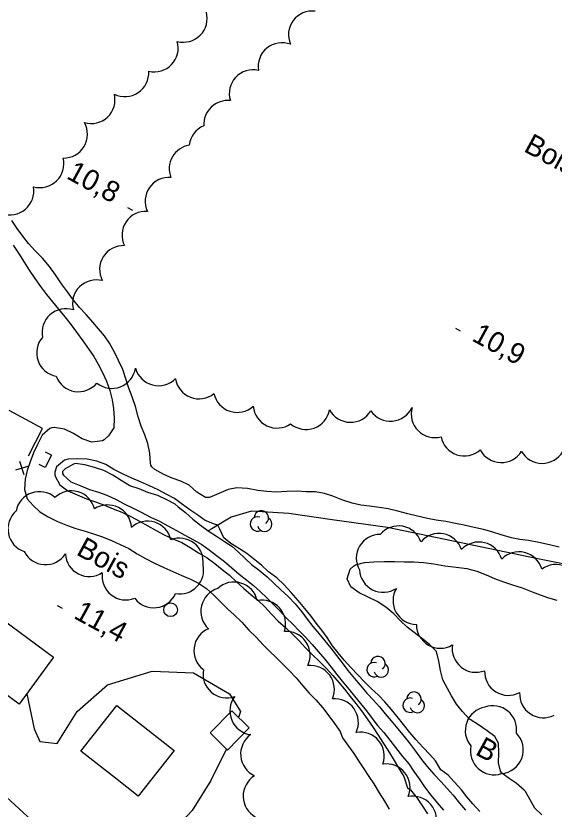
# Model space of a CAD drawing. Extents: x 219136 to 222520, y 5421589 to 5424530.
# Drawn here: x 221120.5 to 221198.6, y 5423606.6 to 5423721.8 of the extents above; entities that cross this region are included whole.
import ezdxf

# ---------------------------------------------------------------- set-up
doc = ezdxf.new("R2010")
doc.units = 0
for name, color, linetype in [('Level 1', 7, 'Continuous'), ('Level 19', 7, 'Continuous'), ('Level 2', 7, 'Continuous'), ('Level 21', 7, 'Continuous'), ('Level 26', 7, 'Continuous'), ('Level 3', 7, 'Continuous'), ('Level 31', 7, 'Continuous'), ('Level 36', 7, 'Continuous'), ('Level 37', 7, 'Continuous'), ('Level 4', 7, 'Continuous'), ('Level 44', 7, 'Continuous')]:
    doc.layers.add(name, color=color, linetype=linetype)

msp = doc.modelspace()

# ---------------------------------------------------------------- linework, layer by layer
at = {"layer": 'Level 1'}
for points in [[(221139.61, 5423659.68), (221139.18, 5423660.94), (221138.65, 5423662.23), (221138.2, 5423663.58), (221137.84, 5423665.06), (221137.36, 5423666.46), (221136.88, 5423667.75), (221136.48, 5423668.96), (221135.97, 5423670.46), (221135.38, 5423671.77), (221134.81, 5423672.88), (221134.06, 5423674.29), (221133.31, 5423675.33), (221132.47, 5423676.36), (221131.61, 5423677.34), (221130.64, 5423678.43), (221129.69, 5423679.44), (221128.67, 5423680.71), (221127.93, 5423681.75), (221127.1, 5423682.91), (221126.21, 5423684.18), (221125.32, 5423685.39), (221124.32, 5423686.61), (221123.27, 5423687.69), (221122.29, 5423688.76), (221121.47, 5423689.81), (221120.65, 5423690.95), (221119.87, 5423692.08)], [(221120.07, 5423688.53), (221120.84, 5423687.34), (221121.64, 5423686.04), (221122.38, 5423684.88), (221123.19, 5423683.67), (221124.03, 5423682.49), (221124.88, 5423681.36), (221125.75, 5423680.26), (221126.63, 5423679.22), (221127.58, 5423678.11), (221128.5, 5423676.95), (221129.27, 5423675.89), (221130.18, 5423674.6), (221131.02, 5423673.45)], [(221131.02, 5423673.45), (221131.77, 5423672.33), (221132.41, 5423671.22), (221133.02, 5423670.03), (221133.62, 5423668.76), (221134.09, 5423667.39), (221134.46, 5423666.03), (221134.62, 5423664.77), (221134.74, 5423663.39), (221134.68, 5423661.98), (221133.9, 5423660.81), (221133.29, 5423660.2), (221133.02, 5423660.09), (221131.47, 5423659.88), (221130.06, 5423660.39), (221128.82, 5423661.13), (221127.49, 5423661.77), (221126, 5423662.03), (221125.68, 5423661.98), (221125.4, 5423661.86), (221124.28, 5423660.88), (221123.58, 5423659.52), (221123.02, 5423658.33), (221122.53, 5423657.01), (221122.11, 5423655.77), (221121.79, 5423654.49), (221121.68, 5423653.01), (221122.08, 5423651.66), (221122.95, 5423650.69), (221123.95, 5423649.74), (221125.14, 5423649.03), (221126.51, 5423648.37), (221127.94, 5423647.76), (221129.18, 5423647.33), (221130.5, 5423646.95)], [(221199.39, 5423644.62), (221197.95, 5423644.96), (221196.43, 5423645.29), (221194.92, 5423645.57), (221193.66, 5423645.76), (221192.42, 5423646), (221190.94, 5423646.4), (221189.6, 5423646.84), (221188.36, 5423647.19), (221187.02, 5423647.5), (221185.56, 5423647.82), (221184.31, 5423648.07), (221182.89, 5423648.34), (221181.52, 5423648.53), (221180.25, 5423648.79), (221178.8, 5423649.13), (221177.38, 5423649.45), (221175.93, 5423649.88), (221174.52, 5423650.18), (221173.21, 5423650.39), (221171.8, 5423650.58), (221170.54, 5423650.74), (221169.3, 5423651.01), (221167.92, 5423651.46), (221166.5, 5423652.05), (221165.29, 5423652.44), (221163.99, 5423652.67), (221162.63, 5423652.67), (221161.32, 5423652.74), (221159.82, 5423652.69), (221158.31, 5423652.63), (221156.91, 5423652.71), (221155.59, 5423652.86), (221154.1, 5423653.13), (221152.57, 5423653.25), (221151.29, 5423652.99), (221149.94, 5423652.4), (221148.57, 5423651.86), (221147.99, 5423651.85), (221146.74, 5423652.61), (221145.64, 5423653.64), (221144.41, 5423654.22), (221143.16, 5423654.63), (221141.92, 5423655.18), (221140.64, 5423655.89), (221140.2, 5423656.3), (221140.06, 5423656.55), (221140, 5423656.85), (221139.91, 5423658.29), (221139.61, 5423659.68)], [(221130.5, 5423646.95), (221131.72, 5423646.57), (221133.04, 5423646.14), (221134.36, 5423645.58), (221135.62, 5423645.02), (221136.84, 5423644.41), (221138.05, 5423643.68), (221139.29, 5423642.97), (221140.59, 5423642.32), (221141.93, 5423641.67), (221143.27, 5423641.09), (221144.55, 5423640.53), (221145.81, 5423639.99), (221147, 5423639.38), (221148.13, 5423638.64), (221149.22, 5423637.67), (221150.22, 5423636.62), (221151.18, 5423635.68), (221152.16, 5423634.8), (221153.25, 5423633.71), (221154.27, 5423632.57), (221155.35, 5423631.53), (221156.37, 5423630.45), (221157.29, 5423629.52), (221158.24, 5423628.59), (221159.19, 5423627.67), (221160.17, 5423626.69), (221161.15, 5423625.65), (221162.14, 5423624.49), (221163.02, 5423623.47), (221164.02, 5423622.44), (221164.99, 5423621.32), (221165.92, 5423620.12), (221166.72, 5423618.99), (221167.58, 5423617.84), (221167.91, 5423616.94), (221167.91, 5423616.94)], [(221186.35, 5423619.65), (221185.32, 5423620.74), (221184.45, 5423621.79), (221183.74, 5423623), (221183.15, 5423624.11), (221182.49, 5423625.33), (221182.13, 5423626.71), (221181.9, 5423628.05), (221181.57, 5423629.46), (221180.53, 5423630.47), (221179.39, 5423631.4), (221178.31, 5423632.21), (221177.28, 5423633), (221176.28, 5423633.96), (221175.33, 5423634.95), (221174.21, 5423635.89), (221172.92, 5423636.74), (221171.53, 5423637.42), (221170.34, 5423638), (221169.11, 5423638.86), (221168.58, 5423640.03), (221169.03, 5423641.42), (221169.48, 5423641.88), (221169.77, 5423642.04), (221171.11, 5423642.41), (221172.46, 5423642.51), (221174, 5423642.53), (221175.5, 5423642.52), (221176.89, 5423642.51), (221178.25, 5423642.51), (221179.66, 5423642.42), (221181.17, 5423642.21), (221182.78, 5423641.92), (221184.4, 5423641.73), (221185.95, 5423641.53), (221187.4, 5423641.13), (221188.75, 5423640.59), (221189.96, 5423640.08), (221191.3, 5423639.61), (221192.61, 5423639.17), (221193.99, 5423638.71), (221195.43, 5423638.15), (221196.61, 5423637.68), (221197.82, 5423637.27), (221199.03, 5423636.92)], [(221196.85, 5423605.72), (221195.85, 5423606.69), (221195.17, 5423607.91), (221194.49, 5423609.12), (221194.27, 5423609.3), (221193.14, 5423610.34), (221192.08, 5423611.03), (221191.05, 5423611.79), (221190.86, 5423612.06), (221190.57, 5423613.27), (221190.61, 5423614.76), (221190.54, 5423616.12), (221190.03, 5423617.13), (221188.89, 5423617.95), (221187.63, 5423618.8), (221186.46, 5423619.59), (221186.35, 5423619.65)], [(221167.91, 5423616.94), (221168.78, 5423615.73), (221169.52, 5423614.64), (221170.21, 5423613.59), (221171, 5423612.42), (221171.74, 5423611.32), (221172.44, 5423610.23), (221173.24, 5423608.91), (221173.98, 5423607.71), (221174.66, 5423606.53)]]:
    msp.add_lwpolyline(points, dxfattribs=at)
at = {"layer": 'Level 19'}
for points in [[(221122.03, 5423623.3), (221123.11, 5423618.22), (221123.95, 5423616.39), (221126.43, 5423616.08), (221129.37, 5423620.73), (221133.77, 5423624.63), (221140.23, 5423626.6), (221146.25, 5423626.37), (221151.5, 5423623.3), (221153.09, 5423620.76), (221152.8, 5423619.89)], [(221151.03, 5423615.3), (221148.77, 5423610.72), (221146.08, 5423606.34), (221143.35, 5423603.45), (221140.82, 5423602.18), (221137.67, 5423600.24), (221136.1, 5423598.32), (221133.61, 5423596.01)]]:
    msp.add_lwpolyline(points, dxfattribs=at)
at = {"layer": 'Level 2'}
for points in [[(221182.19, 5423612.26), (221181.4, 5423613.56), (221180.56, 5423614.51), (221179.63, 5423615.53), (221178.57, 5423616.68), (221177.68, 5423617.68), (221176.77, 5423618.86), (221175.84, 5423620.04), (221174.98, 5423621.09), (221174.05, 5423622.15), (221173.1, 5423623.11), (221172.07, 5423624.11), (221171.09, 5423625.08), (221170.12, 5423626.08), (221169.11, 5423627.13), (221168.16, 5423628.19), (221167.28, 5423629.25), (221166.45, 5423630.27), (221165.65, 5423631.48), (221164.89, 5423632.55), (221164.09, 5423633.58), (221163.32, 5423634.61), (221162.42, 5423635.72), (221161.45, 5423636.89), (221160.45, 5423638.04), (221159.41, 5423639.14), (221158.34, 5423640.15), (221157.16, 5423641.05), (221156.11, 5423641.99), (221154.99, 5423642.92), (221153.99, 5423643.72), (221152.92, 5423644.39), (221151.68, 5423645.17), (221150.67, 5423646), (221150.07, 5423647.22), (221149.85, 5423647.71), (221149.59, 5423647.86), (221149.32, 5423647.96), (221147.95, 5423648.51), (221146.86, 5423649.28), (221145.7, 5423650.06), (221144.63, 5423650.84), (221143.51, 5423651.7), (221142.4, 5423652.29), (221141.1, 5423652.98), (221139.87, 5423653.55), (221138.54, 5423654.14), (221137.31, 5423654.65), (221136.04, 5423655.21), (221134.7, 5423655.91), (221133.51, 5423656.65), (221132.21, 5423657.11), (221130.83, 5423657.43), (221129.38, 5423657.47), (221128.05, 5423657.43), (221127.5, 5423657.25), (221126.37, 5423656.31), (221126.1, 5423655.5), (221126.13, 5423655.15), (221126.22, 5423654.86), (221126.85, 5423653.7), (221128, 5423652.83), (221129.35, 5423652.25), (221130.73, 5423651.66), (221132.03, 5423651.21)], [(221132.03, 5423651.21), (221133.32, 5423650.73), (221134.59, 5423650.19), (221135.82, 5423649.69), (221137.14, 5423649.1), (221138.41, 5423648.41), (221139.63, 5423647.73), (221140.81, 5423647.05), (221141.99, 5423646.4), (221143.27, 5423645.85), (221144.58, 5423645.29), (221145.77, 5423644.57), (221146.99, 5423643.81), (221148.24, 5423643.06), (221149.37, 5423642.23), (221150.42, 5423641.38), (221151.47, 5423640.54), (221152.52, 5423639.6), (221153.55, 5423638.62), (221154.56, 5423637.73), (221155.6, 5423636.9), (221156.63, 5423635.95), (221157.58, 5423634.89), (221158.56, 5423633.87), (221159.66, 5423632.89), (221160.64, 5423631.98), (221161.62, 5423630.99), (221162.54, 5423630.01), (221163.52, 5423628.99), (221164.53, 5423628), (221165.5, 5423627.05), (221166.48, 5423625.99), (221167.35, 5423624.98), (221168.19, 5423623.97), (221168.99, 5423622.94), (221169.83, 5423621.9), (221170.67, 5423620.85), (221171.49, 5423619.69), (221172.33, 5423618.44), (221173.07, 5423617.31), (221173.75, 5423616.25), (221174.47, 5423615.14), (221175.26, 5423613.87), (221176.02, 5423612.56), (221176.78, 5423611.32), (221177.35, 5423609.67), (221177.35, 5423609.67)], [(221187.84, 5423606.2), (221186.83, 5423607.32), (221185.95, 5423608.36), (221185.18, 5423609.35), (221184.18, 5423610.5), (221183.25, 5423611.5), (221182.19, 5423612.26), (221182.19, 5423612.26)], [(221177.35, 5423609.67), (221177.78, 5423609.36), (221178.76, 5423608.13), (221179.5, 5423606.98), (221180.25, 5423605.86)]]:
    msp.add_lwpolyline(points, dxfattribs=at)
at = {"layer": 'Level 21'}
msp.add_lwpolyline([(221125.12, 5423602.74), (221119.09, 5423608.29), (221112.05, 5423613.96), (221102.53, 5423620.51), (221093.56, 5423625.58), (221072.36, 5423637.02), (221041.86, 5423653.16), (221012.99, 5423668.64), (220995.49, 5423678.29)], dxfattribs=at)
at = {"layer": 'Level 26'}
for p, q in [((221125.62, 5423657.99), (221124.71, 5423656.19)), ((221125.62, 5423657.99), (221124.73, 5423658.44)), ((221124.71, 5423656.19), (221123.82, 5423656.64))]:
    msp.add_line(p, q, dxfattribs=at)
at = {"layer": 'Level 3'}
for p, q in [((221136.67, 5423693.99), (221137.37, 5423693.61)), ((221184.29, 5423676.44), (221185, 5423676.06)), ((221126.46, 5423636.13), (221127.16, 5423635.75))]:
    msp.add_line(p, q, dxfattribs=at)
at = {"layer": 'Level 31'}
for points in [[(221117.1, 5423635.12), (221125.94, 5423628.62), (221120.92, 5423621.79), (221117.35, 5423624.42), (221116.99, 5423623.93), (221111.72, 5423627.8)], [(221135.13, 5423621.63), (221143.45, 5423615.07), (221138.22, 5423608.44), (221134.93, 5423611.04), (221129.91, 5423615)], [(221148.66, 5423617.64), (221151.83, 5423620.85), (221154.35, 5423618.36), (221151.18, 5423615.15)]]:
    msp.add_lwpolyline(points, close=True, dxfattribs=at)
at = {"layer": 'Level 36'}
msp.add_circle((221142.93, 5423635.53), 1, dxfattribs=at)
at = {"layer": 'Level 37'}
for p, q in [((221122.31, 5423656.41), (221120.4, 5423655.8)), ((221121.66, 5423655.15), (221121.05, 5423657.06))]:
    msp.add_line(p, q, dxfattribs=at)
msp.add_lwpolyline([(221122.28, 5423657.88), (221124.33, 5423661.85), (221119.47, 5423664.49)], dxfattribs=at)
at = {"layer": 'Level 4'}
for points in [[(221144.02, 5423650.47), (221143.59, 5423650.85), (221142.36, 5423651.49), (221141.06, 5423652.13), (221139.62, 5423652.56), (221138.35, 5423653.09), (221137, 5423653.55), (221135.76, 5423654.3), (221134.55, 5423655.07), (221133.21, 5423655.75), (221131.87, 5423656.21), (221130.48, 5423656.57), (221129.09, 5423656.79), (221128.83, 5423656.67), (221127.62, 5423656.01), (221127.22, 5423655.62), (221127.23, 5423655.31), (221127.35, 5423655.08), (221128.43, 5423654.12), (221129.87, 5423653.54), (221131.15, 5423653.01), (221132.47, 5423652.61), (221133.68, 5423652.19), (221135.02, 5423651.54), (221136.19, 5423650.91), (221137.51, 5423650.28), (221138.65, 5423649.71), (221140.02, 5423648.98), (221141.33, 5423648.4), (221142.53, 5423647.72), (221143.79, 5423647.07), (221145.01, 5423646.37), (221146.23, 5423645.67), (221147.46, 5423645.02), (221148.52, 5423644.24), (221149.57, 5423643.42), (221150.75, 5423642.52), (221151.8, 5423641.6), (221152.88, 5423640.68), (221154.02, 5423639.84), (221154.99, 5423639.04), (221155.94, 5423638.17), (221156.92, 5423637.24), (221157.87, 5423636.3), (221158.75, 5423635.4), (221159.78, 5423634.32), (221160.67, 5423633.42), (221161.62, 5423632.47), (221162.5, 5423631.56), (221163.48, 5423630.49), (221164.38, 5423629.48), (221165.32, 5423628.36), (221166.23, 5423627.18), (221167.06, 5423626.11), (221167.86, 5423625.13), (221168.83, 5423623.99), (221169.66, 5423622.98), (221170.51, 5423621.93), (221171.36, 5423620.85), (221172.19, 5423619.74), (221173, 5423618.71), (221173.88, 5423617.68), (221174.79, 5423616.6), (221175.61, 5423615.52), (221176.6, 5423614.23)], [(221144.02, 5423650.47), (221145.09, 5423649.64), (221146.17, 5423648.69), (221147.27, 5423647.83), (221148.37, 5423646.98)], [(221227.42, 5423636.68), (221216.48, 5423638.86), (221196.29, 5423642.92), (221174.43, 5423647.5), (221166.41, 5423648.6), (221160.1, 5423649.53), (221154.7, 5423649.84), (221151.7, 5423648.96), (221148.9, 5423647.31), (221148.37, 5423646.98)], [(221148.37, 5423646.98), (221149.57, 5423646.21), (221150.75, 5423645.46), (221151.81, 5423644.76), (221152.77, 5423643.9), (221153.7, 5423643.04), (221154.69, 5423642.11), (221155.77, 5423641.26), (221156.95, 5423640.3), (221157.94, 5423639.38), (221158.9, 5423638.49), (221160.01, 5423637.44), (221161.04, 5423636.41), (221161.99, 5423635.22), (221162.78, 5423634.16), (221163.6, 5423633.1), (221164.46, 5423632.06), (221165.35, 5423630.99), (221166.19, 5423629.93), (221167.01, 5423628.88), (221167.83, 5423627.84), (221168.69, 5423626.72), (221169.63, 5423625.55), (221170.46, 5423624.56), (221171.43, 5423623.43), (221172.38, 5423622.41), (221173.26, 5423621.4), (221174.11, 5423620.39), (221174.96, 5423619.37), (221175.92, 5423618.21), (221176.84, 5423617.12), (221177.62, 5423616.13)], [(221177.62, 5423616.13), (221178.48, 5423614.96), (221179.38, 5423613.75), (221180.2, 5423612.77), (221181.18, 5423611.65), (221182.18, 5423610.55), (221183.11, 5423609.57), (221183.96, 5423608.57), (221184.91, 5423607.42), (221185.77, 5423606.4)], [(221176.6, 5423614.23), (221177.52, 5423613.12), (221178.28, 5423612.02), (221179.03, 5423610.94), (221179.81, 5423609.8), (221180.75, 5423608.59), (221181.64, 5423607.47), (221182.56, 5423606.4)]]:
    msp.add_lwpolyline(points, dxfattribs=at)
at = {"layer": 'Level 44'}
for centre, radius, start, end in [((221144.78, 5423721.46), 3.46, 255.3175, 15.3175), ((221163.51, 5423719.07), 3.46, 83.2656, 203.2656), ((221140.57, 5423717.14), 3.46, 256.2474, 16.2474), ((221159.1, 5423714.46), 3.46, 69.1029, 189.1029), ((221154.91, 5423710.54), 3.46, 77.177, 197.177), ((221136.29, 5423713.55), 3.46, 243.6967, 3.6967), ((221131.39, 5423709.64), 3.46, 253.5487, 13.5487), ((221151.21, 5423706.07), 3.46, 83.6447, 183.6858), ((221127.38, 5423704.63), 3.46, 269.0439, 29.0439), ((221149.07, 5423702.64), 3.46, 112.3726, 173.2614), ((221146.19, 5423699.63), 3.46, 99.2955, 201.7384), ((221123.96, 5423700.33), 3.46, 254.0604, 14.0604), ((221142.69, 5423694.9), 3.46, 85.2682, 205.2682), ((221119.6, 5423696.38), 3.46, 250.1567, 10.1567), ((221139.32, 5423689.96), 3.46, 86.0556, 206.0556), ((221136.07, 5423684.98), 3.46, 87.7842, 207.7842), ((221132.14, 5423680.01), 3.46, 75.3932, 195.3932), ((221127.7, 5423675.81), 3.46, 71.5236, 191.5236), ((221126.93, 5423672.86), 3.46, 139.4251, 259.4251), ((221134.4, 5423671.16), 3.46, 230.9496, 350.9496), ((221141.16, 5423671.54), 3.46, 195.4188, 315.4188), ((221129.54, 5423670.67), 3.46, 200.5807, 320.5807), ((221147.05, 5423669.64), 3.46, 188.8637, 308.8637), ((221152.61, 5423667.67), 3.46, 192.0149, 312.0149), ((221158.38, 5423665.39), 3.46, 184.8656, 304.8656), ((221162.6, 5423665.19), 3.46, 229.7735, 349.7735), ((221169.05, 5423666.23), 3.46, 208.5904, 328.5904), ((221174.86, 5423666.39), 3.46, 214.6141, 334.6141), ((221181.33, 5423664), 3.46, 164.7235, 284.7235), ((221185.6, 5423661.34), 3.46, 191.5148, 311.5148), ((221190.96, 5423660.38), 3.46, 208.147, 328.147), ((221196.91, 5423660.26), 3.46, 209.6099, 329.6099), ((221128.52, 5423649.36), 3.46, 13.7809, 133.7809), ((221123.87, 5423649.23), 3.46, 49.3655, 169.3655), ((221133.79, 5423647.3), 3.46, 3.4567, 123.4567), ((221122.76, 5423647.28), 3.46, 131.533, 251.533), ((221156.11, 5423648.88), 1.05, 309.6881, 177.1452), ((221139.59, 5423644.95), 3.46, 12.5927, 132.5927), ((221155.55, 5423648), 1.05, 71.5343, 297.2229), ((221156.59, 5423647.95), 1.05, 194.3558, 57.0401), ((221176.03, 5423644.25), 3.46, 19.7616, 139.7616), ((221144.2, 5423642.47), 3.46, 353.0377, 110.7468), ((221173.36, 5423643.02), 3.46, 89.5645, 209.5645), ((221181.92, 5423643.16), 3.46, 19.256, 139.256), ((221187.7, 5423641.91), 3.46, 16.3631, 136.3631), ((221124.76, 5423645.54), 3.46, 206.5658, 326.5658), ((221131.11, 5423643.82), 3.46, 183.0636, 303.0636), ((221193.52, 5423640.49), 3.46, 16.1575, 136.1575), ((221144.26, 5423641.29), 3.46, 259.6554, 12.6713), ((221173.81, 5423641.52), 3.46, 183.4172, 303.4172), ((221198.87, 5423638.64), 3.46, 5.7699, 125.7699), ((221136.43, 5423640.41), 3.46, 171.6653, 291.6653), ((221152.14, 5423636.1), 3.46, 13.1267, 133.1267), ((221140.47, 5423639.28), 3.46, 217.0439, 336.1873), ((221150.78, 5423635.31), 3.46, 106.9811, 226.9811), ((221178.69, 5423636.85), 3.46, 149.0533, 269.0533), ((221156.18, 5423633.48), 3.46, 341.0906, 101.0906), ((221182.09, 5423633.4), 3.46, 180.3227, 300.3227), ((221149.77, 5423629.59), 3.46, 112.9745, 232.9745), ((221159.73, 5423628.91), 3.46, 334.5882, 94.5882), ((221187.27, 5423629.9), 3.46, 171.412, 291.412), ((221173.05, 5423627.71), 1.05, 309.6881, 177.1452), ((221163.25, 5423623.98), 3.46, 336.4864, 96.4864), ((221172.49, 5423626.83), 1.05, 71.5343, 297.2229), ((221173.53, 5423626.78), 1.05, 194.3558, 57.0401), ((221151.09, 5423626.18), 3.46, 169.3033, 289.3033), ((221191.99, 5423626.55), 3.46, 177.9408, 297.9408), ((221154.99, 5423620.82), 3.46, 142.7903, 262.7903), ((221178.28, 5423622.54), 1.05, 309.6881, 177.1452), ((221197.08, 5423623.29), 3.46, 176.7527, 296.7527), ((221166.74, 5423619.15), 3.46, 335.2231, 95.2231), ((221177.72, 5423621.66), 1.05, 71.5343, 297.2229), ((221178.76, 5423621.61), 1.05, 194.3558, 57.0401), ((221189.19, 5423617.97), 3.46, 100.2721, 220.2721), ((221189.73, 5423618.12), 3.46, 351.494, 109.5652), ((221156.56, 5423614.56), 3.46, 125.3766, 245.3766), ((221170.5, 5423614.29), 3.46, 340.0932, 100.0932), ((221190.7, 5423615.17), 3.46, 274.9608, 44.8079), ((221189.93, 5423615.01), 3.46, 167.9198, 287.9198), ((221174.24, 5423609.68), 3.46, 338.0674, 98.0674), ((221156.92, 5423608.45), 3.46, 121.3957, 241.3957), ((221178.09, 5423604.98), 3.46, 340.5357, 100.5357)]:
    msp.add_arc(centre, radius, start, end, dxfattribs=at)

# ---------------------------------------------------------------- texts
at = {"layer": 'Level 3'}
for s, p in [('10,8', (221127.66, 5423698.28)), ('10,9', (221186.53, 5423674.71)), ('11,4', (221128.7, 5423634.39))]:
    msp.add_text(s, height=3, rotation=331.383, dxfattribs=at).set_placement(p)
at = {"layer": 'Level 44'}
for s, p in [('Bois', (221194.07, 5423702.22)), ('Bois', (221129.07, 5423643.61)), ('B', (221187.04, 5423614.57))]:
    msp.add_text(s, height=3, rotation=331.3547, dxfattribs=at).set_placement(p)

doc.saveas('drawing.dxf')
